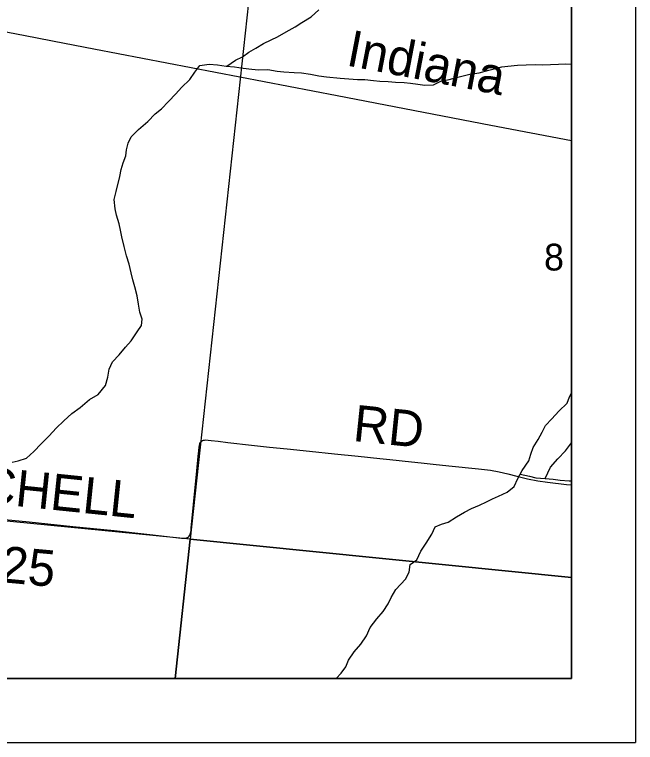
# Model space of a CAD drawing. Extents: x -209 to 4852, y 0 to 905.
# Drawn here: x 177.93 to 197.34, y 200.56 to 223.32 of the extents above; entities that cross this region are included whole.
import ezdxf

# ---------------------------------------------------------------- set-up
doc = ezdxf.new("R2010")
doc.units = 0
for name, color, linetype in [('Default', 7, 'Continuous'), ('GM_X_County_Road', 7, 'Continuous'), ('GM_X_County_ROW', 7, 'Continuous'), ('GM_X_Interstate_Shield', 7, 'Continuous'), ('GM_X_Minor_Lake_Text', 7, 'Continuous'), ('GM_X_Minor_River', 7, 'Continuous'), ('GM_X_Township_Road', 7, 'Continuous'), ('GM_X_Township_Road_Text', 7, 'Continuous'), ('GM_X_US_Route', 7, 'Continuous'), ('SH_Data', 7, 'Continuous')]:
    doc.layers.add(name, color=color, linetype=linetype)

msp = doc.modelspace()

# ---------------------------------------------------------------- linework, layer by layer
at = {"layer": 'Default'}
for points in [[(59.342, 338.559), (195.342, 338.559), (195.342, 202.559), (59.342, 202.559)], [(195.342, 202.559), (195.342, 338.559), (59.342, 338.559), (59.342, 202.559)]]:
    msp.add_lwpolyline(points, close=True, dxfattribs=at)
at = {"layer": 'GM_X_County_Road'}
for points in [[(184.567, 221.701), (184.841, 221.89), (185.062, 221.994), (185.26, 222.144), (185.473, 222.264), (185.716, 222.406), (185.952, 222.526), (186.15, 222.623), (186.423, 222.78), (186.705, 222.929), (186.91, 223.071), (187.2, 223.244), (187.444, 223.461)], [(180.276, 211.286), (180.55, 211.442), (180.772, 211.721), (180.843, 211.978), (180.89, 212.228), (180.998, 212.462), (181.205, 212.681), (181.403, 212.922), (181.579, 213.118), (181.763, 213.397), (181.901, 213.593), (181.926, 213.79), (181.852, 214.01), (181.809, 214.261), (181.765, 214.527), (181.692, 214.801), (181.626, 215.021), (181.582, 215.242), (181.517, 215.515), (181.428, 215.774), (181.355, 216.063), (181.282, 216.367), (181.246, 216.572), (181.202, 216.769), (181.121, 217.043), (181.077, 217.241), (181.042, 217.529), (181.112, 217.779), (181.222, 218.256), (181.262, 218.468), (181.324, 218.68), (181.41, 218.899), (181.434, 219.088), (181.481, 219.293), (181.581, 219.497), (181.803, 219.723), (182.1, 219.97), (182.329, 220.211), (182.527, 220.369), (182.749, 220.602), (182.978, 220.836), (183.146, 221.039), (183.406, 221.287), (183.567, 221.513), (183.727, 221.725), (184.015, 221.768), (184.28, 221.743), (184.552, 221.703), (184.809, 221.678), (185.074, 221.645), (185.346, 221.613), (185.558, 221.588), (185.846, 221.593), (186.14, 221.546), (186.345, 221.529), (186.67, 221.503), (186.904, 221.494), (187.184, 221.454), (187.441, 221.398), (187.683, 221.374), (188.106, 221.325), (188.386, 221.307), (188.651, 221.29), (188.878, 221.288), (189.158, 221.255), (189.354, 221.231), (189.612, 221.221), (189.839, 221.204), (190.111, 221.194), (190.315, 221.17), (190.534, 221.138), (190.761, 221.113), (191.034, 221.119), (191.254, 221.231), (191.52, 221.282), (191.747, 221.348), (191.952, 221.399), (192.164, 221.451), (192.452, 221.494), (192.763, 221.582), (192.968, 221.626), (193.165, 221.678), (193.355, 221.706), (193.658, 221.734), (193.93, 221.74), (194.211, 221.753), (194.423, 221.743), (194.688, 221.756), (194.937, 221.769), (195.157, 221.775), (195.342, 221.769)], [(190.151, 205.665), (190.266, 205.886), (190.299, 206.121), (190.512, 206.263), (190.628, 206.543), (190.796, 206.792), (190.973, 207.071), (191.081, 207.305), (191.278, 207.387), (191.483, 207.446), (191.75, 207.611), (192.001, 207.761), (192.214, 207.873), (192.472, 207.977), (192.685, 208.081), (192.875, 208.171), (193.065, 208.26), (193.331, 208.379), (193.552, 208.56), (193.667, 208.816), (193.798, 209.066), (194.005, 209.36), (194.068, 209.572), (194.145, 209.776), (194.306, 210.032), (194.429, 210.259), (194.529, 210.463), (194.728, 210.681), (194.95, 210.915), (195.209, 211.17), (195.279, 211.367), (195.342, 211.474)], [(177.854, 209.32), (178.044, 209.364), (178.302, 209.446), (178.53, 209.657), (178.759, 209.898), (179.018, 210.146), (179.232, 210.387), (179.468, 210.613), (179.727, 210.838), (179.978, 211.026), (180.276, 211.286)], [(194.518, 208.81), (194.685, 209.165), (194.914, 209.428), (195.158, 209.677), (195.342, 209.93)], [(193.735, 208.946), (194.031, 208.882), (194.228, 208.835), (194.523, 208.809), (194.772, 208.785), (194.992, 208.76), (195.271, 208.743), (195.342, 208.737)], [(187.984, 202.559), (188.144, 202.724), (188.291, 202.927), (188.376, 203.131), (188.546, 203.388), (188.761, 203.636), (188.93, 203.892), (189.047, 204.149), (189.255, 204.42), (189.454, 204.653), (189.608, 204.894), (189.709, 205.091), (189.848, 205.34), (190.151, 205.665)]]:
    msp.add_lwpolyline(points, dxfattribs=at)
at = {"layer": 'GM_X_County_ROW'}
msp.add_lwpolyline([(177.403, 207.549), (178.392, 207.456), (179.75, 207.313), (181.047, 207.181), (182.158, 207.065), (183.147, 206.95), (183.211, 206.945), (183.243, 206.945), (183.276, 206.95), (183.305, 206.957), (183.334, 206.968), (183.367, 206.988), (183.393, 207.013), (183.412, 207.041), (183.423, 207.071), (183.441, 207.134), (183.45, 207.191), (183.456, 207.26), (183.525, 208.003), (183.63, 209.053), (183.674, 209.494), (183.689, 209.672), (183.7, 209.793), (183.71, 209.852), (183.719, 209.884), (183.728, 209.91), (183.741, 209.937), (183.759, 209.96), (183.781, 209.98), (183.81, 209.996), (183.841, 210.008), (183.873, 210.014), (183.907, 210.015), (183.986, 210.01), (184.083, 210.002), (184.296, 209.974), (184.599, 209.938), (185.339, 209.854), (185.906, 209.794), (186.454, 209.736), (187.152, 209.662), (187.932, 209.583), (188.673, 209.505), (189.352, 209.434), (189.661, 209.4), (190.34, 209.329), (190.648, 209.297), (191.019, 209.257), (191.513, 209.212), (192.439, 209.115), (192.808, 209.068), (193.085, 209.021), (193.354, 208.958), (193.632, 208.879), (193.964, 208.802), (194.286, 208.741), (194.589, 208.692), (195.186, 208.627), (195.342, 208.611)], dxfattribs=at)
at = {"layer": 'GM_X_Minor_Lake_Text'}
msp.add_lwpolyline([(61.776, 202.559), (195.342, 202.559), (195.342, 307.677), (184.794, 308.709), (178.225, 309.401), (177.725, 309.458)], dxfattribs=at)
at = {"layer": 'GM_X_Minor_River'}
for points in [[(166.746, 229.007), (185.611, 227.061), (183.426, 206.912), (164.717, 208.745)], [(195.342, 205.712), (195.342, 226.074), (185.611, 227.061), (183.426, 206.912)], [(163.655, 202.559), (182.949, 202.559), (183.426, 206.912), (164.717, 208.745)], [(182.949, 202.559), (195.342, 202.559), (195.342, 205.712), (183.426, 206.912)]]:
    msp.add_lwpolyline(points, close=True, dxfattribs=at)
at = {"layer": 'GM_X_US_Route'}
msp.add_lwpolyline([(195.342, 219.369), (192.823, 219.852), (188.015, 220.774), (180.409, 222.237), (179.496, 222.415), (178.266, 222.649), (176.675, 222.951)], dxfattribs=at)
at = {"layer": 'SH_Data'}
for p in [(197.342, 340.559), (57.342, 200.559)]:
    msp.add_line(p, (197.342, 200.559), dxfattribs=at)

# ---------------------------------------------------------------- texts
at = {"layer": 'GM_X_Interstate_Shield'}
msp.add_text('Indiana', height=1.1326, rotation=349.095, dxfattribs=at).set_placement((188.268, 221.731))
at = {"layer": 'GM_X_Township_Road'}
for s, rotation, p in [('RD', 354.1029, (188.486, 209.988)), ('MITCHELL', 354.0897, (174.231, 208.339)), ('T-225', 354.7332, (175.2, 205.783))]:
    msp.add_text(s, height=1.1364, rotation=rotation, dxfattribs=at).set_placement(p)
at = {"layer": 'GM_X_Township_Road_Text'}
msp.add_text('8', height=0.837, rotation=0, dxfattribs=at).set_placement((194.485, 215.314))

doc.saveas('drawing.dxf')
